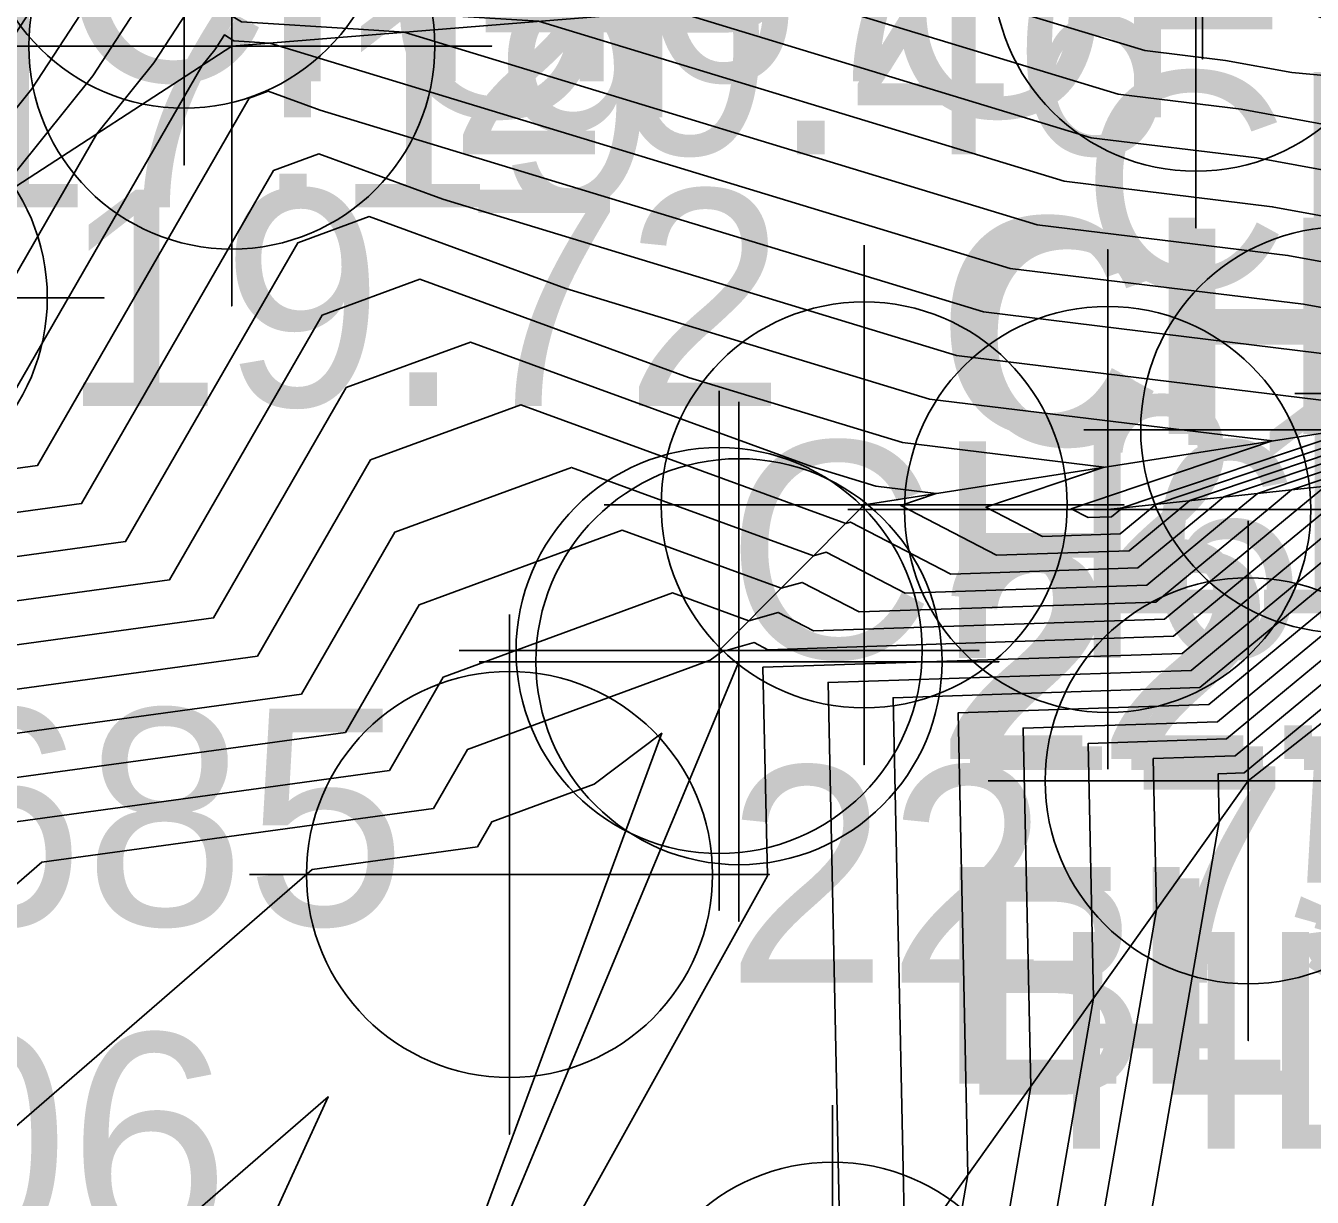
# Model space of a CAD drawing. Extents: x 2531902 to 2533249, y 715219 to 716099.
# Drawn here: x 2532832.39 to 2532847.24, y 715616.06 to 715629.59 of the extents above; entities that cross this region are included whole.
import ezdxf

# ---------------------------------------------------------------- set-up
doc = ezdxf.new("R2010")
doc.units = 0
for name, color, linetype in [('DTM Contours Major', 7, 'Continuous'), ('DTM Contours Minor', 7, 'Continuous'), ('Exist DTM Breakline', 7, 'Continuous'), ('Exist DTM Breakline Cogo Comment', 7, 'Continuous'), ('Exist DTM Breakline Cogo Elevation', 7, 'Continuous'), ('Exist DTM Breakline Cogo Number', 7, 'Continuous'), ('Exist DTM Breakline Cogo Point CELL', 7, 'Continuous'), ('Exist DTM Drainline', 7, 'Continuous'), ('Exist DTM Regular Point CELL', 7, 'Continuous'), ('Exist DTM Regular Point Cogo Elevation', 7, 'Continuous'), ('Exist DTM Regular Point Cogo Number', 7, 'Continuous'), ('Exist DTM Spot Elevation Cogo Comment', 7, 'Continuous'), ('Exist Structure Major Bridge WW', 7, 'Continuous'), ('Exist Structure Major Bridge WW Cogo Point CELL', 7, 'Continuous')]:
    doc.layers.add(name, color=color, linetype=linetype)

msp = doc.modelspace()

# ---------------------------------------------------------------- linework, layer by layer
at = {"layer": 'DTM Contours Major'}
for points in [[(2532800.195, 715616.299), (2532801.367, 715617.066), (2532806.16, 715619.245), (2532826.233, 715624.435), (2532827.118, 715624.988), (2532830.265, 715625.734), (2532831.006, 715625.836), (2532831.995, 715627.553), (2532833.167, 715629.015), (2532834.073, 715630.406), (2532834.969, 715629.856), (2532837.376, 715629.703), (2532838.311, 715629.643), (2532844.38, 715627.796), (2532846.782, 715627.502), (2532848.762, 715627.14), (2532851.528, 715626.884), (2532852.528, 715624.384), (2532852.557, 715624.369), (2532852.562, 715624.367), (2532852.677, 715624.314), (2532852.677, 715624.314), (2532853.484, 715623.945)], [(2532830.146, 715623.168), (2532833.545, 715623.635), (2532835.533, 715627.085), (2532836.358, 715627.388), (2532838.626, 715626.559), (2532842.826, 715625.281), (2532846.781, 715624.798), (2532844.461, 715624.015), (2532844.656, 715623.914), (2532844.926, 715623.923), (2532845.029, 715624.008), (2532845.049, 715624.025), (2532847.7, 715624.92)], [(2532824.314, 715580.125), (2532834.07, 715595.172), (2532841.514, 715607.495), (2532844.555, 715611.109), (2532846.17, 715620.405), (2532846.159, 715620.955), (2532846.457, 715620.965), (2532850.176, 715624.041), (2532850.913, 715624.653), (2532850.98, 715624.675), (2532849.992, 715625.336), (2532850.048, 715625.348), (2532850.086, 715625.329), (2532852.587, 715624.088), (2532852.588, 715624.087), (2532852.878, 715623.954), (2532852.897, 715623.945), (2532854.021, 715623.428), (2532855.831, 715622.595), (2532855.939, 715622.546), (2532862.696, 715619.436), (2532862.783, 715619.396), (2532862.803, 715619.387)], [(2532842.071, 715613.359), (2532842.241, 715613.561), (2532842.544, 715615.305), (2532842.405, 715621.833), (2532845.947, 715621.951), (2532848.46, 715624.03), (2532848.959, 715624.443), (2532849.887, 715624.757), (2532849.219, 715625.203), (2532850.109, 715625.394), (2532850.703, 715625.089), (2532852.58, 715624.158), (2532852.61, 715624.144), (2532852.828, 715624.044), (2532853.17, 715623.887), (2532854.014, 715623.499), (2532855.374, 715622.873), (2532857.389, 715621.951), (2532862.496, 715619.601), (2532864.481, 715618.693), (2532869.563, 715616.354)], [(2532800, 715606.901), (2532802.341, 715605.542), (2532806.1, 715607.317), (2532808.904, 715610.092), (2532809.451, 715610.45), (2532823.372, 715616.778), (2532823.948, 715616.927), (2532829.697, 715620.524), (2532830.028, 715620.603), (2532836.084, 715621.433), (2532836.933, 715622.907), (2532839.276, 715623.768), (2532841.113, 715623.097), (2532841.357, 715623.165), (2532842.015, 715622.823), (2532845.436, 715622.937), (2532846.745, 715624.019), (2532847.004, 715624.234), (2532848.214, 715624.643)]]:
    msp.add_lwpolyline(points, dxfattribs=at)
at = {"layer": 'DTM Contours Minor'}
for points in [[(2532831.057, 715628.565), (2532833.154, 715631.786), (2532835.228, 715630.513), (2532840.8, 715630.157), (2532842.965, 715630.019), (2532845.312, 715629.305), (2532846.242, 715629.191), (2532847.008, 715629.051), (2532849.54, 715628.816), (2532850.776, 715628.527), (2532852.499, 715628.123), (2532852.774, 715627.857), (2532853.696, 715626.962), (2532853.99, 715626.835), (2532867.996, 715621.162)], [(2532831.761, 715628.715), (2532833.46, 715631.326), (2532835.142, 715630.294), (2532839.659, 715630.006), (2532841.414, 715629.894), (2532845.002, 715628.802), (2532846.422, 715628.628), (2532847.593, 715628.414), (2532851.462, 715628.055), (2532851.838, 715627.967), (2532852.361, 715627.845), (2532852.444, 715627.764), (2532852.804, 715627.415), (2532853.366, 715626.183), (2532853.397, 715626.167), (2532853.765, 715625.979), (2532856.386, 715624.644), (2532860.703, 715623.784), (2532870.453, 715619.835)], [(2532830.778, 715626.762), (2532832.464, 715628.865), (2532833.767, 715630.866), (2532835.055, 715630.075), (2532838.518, 715629.854), (2532839.862, 715629.768), (2532844.691, 715628.299), (2532846.602, 715628.065), (2532848.178, 715627.777), (2532852.022, 715627.421), (2532852.397, 715626.483), (2532852.956, 715625.257), (2532853.029, 715625.22), (2532853.885, 715624.783), (2532859.981, 715621.677), (2532870.023, 715619.676)], [(2532831.514, 715625.396), (2532833.212, 715628.343), (2532833.871, 715629.165), (2532834.379, 715629.946), (2532834.883, 715629.637), (2532836.235, 715629.551), (2532836.76, 715629.517), (2532844.069, 715627.293), (2532846.962, 715626.939), (2532849.347, 715626.503), (2532851.033, 715626.346), (2532851.643, 715624.822), (2532852.433, 715624.417), (2532852.563, 715624.353), (2532852.672, 715624.303), (2532852.687, 715624.296), (2532853.932, 715623.726), (2532853.994, 715623.698), (2532854.094, 715623.652), (2532861.451, 715620.286), (2532861.936, 715620.063), (2532869.236, 715616.723)], [(2532832.022, 715624.956), (2532834.429, 715629.134), (2532834.574, 715629.314), (2532834.686, 715629.486), (2532834.796, 715629.418), (2532835.093, 715629.399), (2532835.209, 715629.392), (2532843.758, 715626.79), (2532847.143, 715626.376), (2532849.932, 715625.866), (2532850.539, 715625.809), (2532850.759, 715625.261), (2532852.31, 715624.465), (2532852.564, 715624.339), (2532852.668, 715624.291), (2532852.697, 715624.278), (2532853.878, 715623.738), (2532853.996, 715623.684), (2532854.185, 715623.596), (2532861.16, 715620.405), (2532861.976, 715620.03), (2532868.897, 715616.864)], [(2532830.194, 715624.195), (2532832.53, 715624.515), (2532834.973, 715628.756), (2532835.191, 715628.836), (2532835.791, 715628.617), (2532843.448, 715626.287), (2532847.323, 715625.813), (2532849.684, 715625.381), (2532850.256, 715625.503), (2532852.186, 715624.513), (2532852.565, 715624.325), (2532852.663, 715624.28), (2532852.707, 715624.26), (2532853.823, 715623.749), (2532853.997, 715623.669), (2532854.277, 715623.541), (2532860.87, 715620.524), (2532862.016, 715619.997), (2532868.557, 715617.004)], [(2532830.17, 715623.682), (2532833.037, 715624.075), (2532835.253, 715627.921), (2532835.775, 715628.112), (2532837.208, 715627.588), (2532843.137, 715625.784), (2532847.503, 715625.251), (2532848.365, 715625.093), (2532850.244, 715625.494), (2532852.063, 715624.561), (2532852.567, 715624.311), (2532852.659, 715624.269), (2532852.717, 715624.242), (2532853.769, 715623.761), (2532853.998, 715623.655), (2532854.368, 715623.485), (2532860.58, 715620.643), (2532862.056, 715619.964), (2532868.217, 715617.145)], [(2532830.123, 715622.655), (2532834.053, 715623.194), (2532835.813, 715626.25), (2532836.942, 715626.664), (2532840.044, 715625.53), (2532842.515, 715624.778), (2532844.842, 715624.494), (2532843.477, 715624.033), (2532844.128, 715623.696), (2532845.028, 715623.726), (2532845.372, 715624.01), (2532845.44, 715624.067), (2532847.918, 715624.904)], [(2532830.099, 715622.142), (2532834.561, 715622.754), (2532836.093, 715625.414), (2532837.526, 715625.94), (2532841.462, 715624.501), (2532842.204, 715624.275), (2532842.903, 715624.19), (2532842.493, 715624.051), (2532843.6, 715623.478), (2532845.13, 715623.528), (2532845.715, 715624.012), (2532845.831, 715624.109), (2532848.137, 715624.887)], [(2532829.523, 715597.363), (2532833.979, 715605.508), (2532841.403, 715613.606), (2532841.778, 715614.051), (2532841.818, 715614.285), (2532841.654, 715622.009), (2532845.844, 715622.148), (2532848.117, 715624.028), (2532848.568, 715624.402), (2532849.668, 715624.773), (2532849.064, 715625.177), (2532850.121, 715625.403), (2532850.827, 715625.041), (2532852.579, 715624.172), (2532852.615, 715624.155), (2532852.817, 715624.062), (2532853.224, 715623.876), (2532854.013, 715623.513), (2532855.282, 715622.929), (2532857.679, 715621.832), (2532862.456, 715619.634), (2532864.821, 715618.552), (2532869.581, 715616.361)], [(2532830.004, 715620.089), (2532836.592, 715620.993), (2532837.213, 715622.072), (2532839.86, 715623.044), (2532840.741, 715622.722), (2532841.079, 715622.817), (2532841.487, 715622.605), (2532845.538, 715622.74), (2532847.088, 715624.021), (2532847.395, 715624.276), (2532849.012, 715624.822), (2532848.6, 715625.097), (2532850.158, 715625.43), (2532851.198, 715624.897), (2532852.575, 715624.213), (2532852.628, 715624.189), (2532852.787, 715624.116), (2532853.388, 715623.841), (2532854.008, 715623.556), (2532855.008, 715623.096), (2532858.55, 715621.476), (2532862.336, 715619.733), (2532865.84, 715618.13), (2532869.638, 715616.382)], [(2532830.052, 715621.116), (2532835.576, 715621.874), (2532836.653, 715623.743), (2532838.693, 715624.492), (2532841.486, 715623.471), (2532841.634, 715623.513), (2532842.543, 715623.041), (2532845.334, 715623.134), (2532846.401, 715624.017), (2532846.613, 715624.192), (2532848.574, 715624.855), (2532848.291, 715625.044), (2532850.183, 715625.448), (2532851.445, 715624.801), (2532852.573, 715624.241), (2532852.637, 715624.212), (2532852.767, 715624.152), (2532853.497, 715623.818), (2532854.006, 715623.584), (2532854.825, 715623.207), (2532859.13, 715621.238), (2532862.256, 715619.799), (2532866.519, 715617.849), (2532869.676, 715616.396)], [(2532830.075, 715621.629), (2532835.068, 715622.314), (2532836.373, 715624.578), (2532838.109, 715625.216), (2532841.858, 715623.846), (2532841.912, 715623.861), (2532843.072, 715623.259), (2532845.232, 715623.331), (2532846.058, 715624.015), (2532846.222, 715624.151), (2532848.356, 715624.871), (2532848.136, 715625.018), (2532850.195, 715625.458), (2532851.568, 715624.753), (2532852.572, 715624.255), (2532852.641, 715624.223), (2532852.757, 715624.17), (2532853.551, 715623.807), (2532854.004, 715623.598), (2532854.734, 715623.263), (2532859.42, 715621.119), (2532862.216, 715619.832), (2532866.859, 715617.708), (2532869.695, 715616.403)], [(2532831.038, 715598.052), (2532833.462, 715602.482), (2532837.5, 715606.887), (2532842.704, 715613.07), (2532843.269, 715616.325), (2532843.156, 715621.657), (2532846.049, 715621.754), (2532848.804, 715624.032), (2532849.35, 715624.485), (2532850.105, 715624.74), (2532849.373, 715625.23), (2532850.097, 715625.385), (2532850.58, 715625.137), (2532852.582, 715624.144), (2532852.606, 715624.133), (2532852.838, 715624.026), (2532853.115, 715623.899), (2532854.016, 715623.485), (2532855.465, 715622.818), (2532857.099, 715622.07), (2532862.536, 715619.568), (2532864.142, 715618.833), (2532869.544, 715616.347)], [(2532833.203, 715600.969), (2532835.548, 715603.527), (2532843.166, 715612.58), (2532843.994, 715617.345), (2532843.906, 715621.482), (2532846.151, 715621.556), (2532849.147, 715624.034), (2532849.741, 715624.527), (2532850.324, 715624.724), (2532849.528, 715625.257), (2532850.085, 715625.375), (2532850.456, 715625.185), (2532852.583, 715624.13), (2532852.602, 715624.121), (2532852.848, 715624.008), (2532853.061, 715623.911), (2532854.017, 715623.47), (2532855.557, 715622.762), (2532856.809, 715622.189), (2532862.576, 715619.535), (2532863.802, 715618.974), (2532869.525, 715616.341)], [(2532833.311, 715597.464), (2532836.146, 715602.157), (2532844.092, 715611.599), (2532845.445, 715619.385), (2532845.408, 715621.13), (2532846.355, 715621.162), (2532849.833, 715624.039), (2532850.522, 715624.611), (2532850.761, 715624.691), (2532849.837, 715625.31), (2532850.06, 715625.357), (2532850.209, 715625.281), (2532852.585, 715624.102), (2532852.593, 715624.099), (2532852.868, 715623.972), (2532852.952, 715623.934), (2532854.02, 715623.442), (2532855.739, 715622.651), (2532856.229, 715622.427), (2532862.656, 715619.469), (2532863.123, 715619.255), (2532869.487, 715616.327)], [(2532833.596, 715600.167), (2532843.629, 715612.09), (2532844.72, 715618.365), (2532844.657, 715621.306), (2532846.253, 715621.359), (2532849.49, 715624.036), (2532850.131, 715624.569), (2532850.543, 715624.708), (2532849.682, 715625.283), (2532850.072, 715625.366), (2532850.333, 715625.233), (2532852.584, 715624.116), (2532852.597, 715624.11), (2532852.858, 715623.99), (2532853.006, 715623.922), (2532854.018, 715623.456), (2532855.648, 715622.706), (2532856.519, 715622.308), (2532862.616, 715619.502), (2532863.463, 715619.115), (2532869.506, 715616.334)], [(2532830, 715614.912), (2532835.701, 715619.851), (2532837.607, 715620.113), (2532837.773, 715620.401), (2532838.953, 715620.834), (2532839.735, 715621.423), (2532835.487, 715609.933), (2532840.954, 715619.778), (2532840.903, 715622.184), (2532845.742, 715622.345), (2532847.774, 715624.026)], [(2532830, 715617.698), (2532832.579, 715619.933), (2532837.099, 715620.553), (2532837.493, 715621.236), (2532840.292, 715622.265), (2532840.423, 715622.363), (2532840.801, 715622.469), (2532840.959, 715622.387), (2532845.64, 715622.542), (2532847.431, 715624.023)], [(2532828.955, 715611.145), (2532830, 715612.125), (2532835.886, 715617.224), (2532831.923, 715608.577), (2532826.588, 715606.588), (2532827.956, 715610), (2532828.955, 715611.145)]]:
    msp.add_lwpolyline(points, dxfattribs=at)
at = {"layer": 'Exist DTM Breakline'}
for points in [[(2532713.668, 715632.91), (2532738.883, 715624.395), (2532759.246, 715620.539), (2532773.868, 715619.638), (2532797.122, 715620.541), (2532830.298, 715626.45), (2532834.772, 715629.357), (2532845.901, 715630.257), (2532852.301, 715627.724), (2532853.675, 715626.881), (2532873.942, 715617.949), (2532888.735, 715612.988), (2532909.367, 715604.653), (2532924.285, 715597.984), (2532944.343, 715591.433), (2532962.6, 715582.573), (2532991.856, 715569.195), (2533016.156, 715554.384)], [(2532852.562, 715624.367), (2532850.261, 715625.507), (2532847.607, 715624.927), (2532842.071, 715624.059), (2532840.397, 715622.377)], [(2532850.523, 715624.043), (2532846.504, 715620.874), (2532841.706, 715614.127), (2532832.845, 715598.874), (2532822.333, 715575.771), (2532815.557, 715555.383), (2532805.828, 715528.954), (2532795.014, 715502.43), (2532778.718, 715468.977), (2532762.354, 715433.263), (2532743.219, 715394.959), (2532734.198, 715371.89), (2532718.026, 715339.994), (2532703.206, 715306.913)]]:
    msp.add_lwpolyline(points, dxfattribs=at)
at = {"layer": 'Exist DTM Breakline Cogo Point CELL'}
for points in [[(2532845.975, 715635.207), (2532845.975, 715629.207), (2532845.975, 715632.207), (2532848.975, 715632.207), (2532842.975, 715632.207)], [(2532834.22, 715633.983), (2532834.22, 715627.983), (2532834.22, 715630.983), (2532837.22, 715630.983), (2532831.22, 715630.983)], [(2532845.901, 715633.257), (2532845.901, 715627.257), (2532845.901, 715630.257), (2532848.901, 715630.257), (2532842.901, 715630.257)], [(2532834.772, 715632.357), (2532834.772, 715626.357), (2532834.772, 715629.357), (2532837.772, 715629.357), (2532831.772, 715629.357)], [(2532830.298, 715629.45), (2532830.298, 715623.45), (2532830.298, 715626.45), (2532833.298, 715626.45), (2532827.298, 715626.45)], [(2532847.607, 715627.927), (2532847.607, 715621.927), (2532847.607, 715624.927), (2532850.607, 715624.927), (2532844.607, 715624.927)], [(2532842.071, 715627.059), (2532842.071, 715621.059), (2532842.071, 715624.059), (2532845.071, 715624.059), (2532839.071, 715624.059)], [(2532840.397, 715625.377), (2532840.397, 715619.377), (2532840.397, 715622.377), (2532843.397, 715622.377), (2532837.397, 715622.377)], [(2532840.626, 715625.249), (2532840.626, 715619.249), (2532840.626, 715622.249), (2532843.626, 715622.249), (2532837.626, 715622.249)], [(2532846.504, 715623.874), (2532846.504, 715617.874), (2532846.504, 715620.874), (2532849.504, 715620.874), (2532843.504, 715620.874)], [(2532841.706, 715617.127), (2532841.706, 715611.127), (2532841.706, 715614.127), (2532844.706, 715614.127), (2532838.706, 715614.127)]]:
    msp.add_lwpolyline(points, dxfattribs=at)
for centre in [(2532834.22, 715630.983), (2532845.901, 715630.257), (2532834.772, 715629.357), (2532830.298, 715626.45), (2532847.607, 715624.927), (2532842.071, 715624.059), (2532840.397, 715622.377), (2532840.626, 715622.249), (2532846.504, 715620.874), (2532841.706, 715614.127)]:
    msp.add_circle(centre, 2.344, dxfattribs=at)
at = {"layer": 'Exist DTM Drainline'}
msp.add_lwpolyline([(2532840.626, 715622.249), (2532834.214, 715606.883), (2532823.996, 715594.85), (2532817.907, 715584.639), (2532816.632, 715572.085), (2532808.971, 715548.025), (2532795.108, 715512.754), (2532774.804, 715467.828), (2532771.712, 715461.016)], dxfattribs=at)
at = {"layer": 'Exist DTM Regular Point CELL'}
msp.add_lwpolyline([(2532837.977, 715622.792), (2532837.977, 715616.792), (2532837.977, 715619.792), (2532840.977, 715619.792), (2532834.977, 715619.792)], dxfattribs=at)
msp.add_circle((2532837.977, 715619.792), 2.344, dxfattribs=at)
at = {"layer": 'Exist Structure Major Bridge WW'}
msp.add_line((2532851.064, 715624.669), (2532844.882, 715624.007), dxfattribs=at)
at = {"layer": 'Exist Structure Major Bridge WW Cogo Point CELL'}
for points in [[(2532847.044, 715625.345), (2532853.044, 715625.345), (2532850.044, 715625.345), (2532850.044, 715628.345), (2532850.044, 715622.345)], [(2532841.882, 715624.007), (2532847.882, 715624.007), (2532844.882, 715624.007), (2532844.882, 715627.007), (2532844.882, 715621.007)]]:
    msp.add_lwpolyline(points, dxfattribs=at)
msp.add_circle((2532844.882, 715624.007), 2.344, dxfattribs=at)

# ---------------------------------------------------------------- texts
at = {"layer": 'Exist DTM Breakline Cogo Comment'}
for s, p in [('EL*4005B', (2532842.897, 715617.377)), ('BL*4005', (2532843.126, 715617.249))]:
    msp.add_text(s, height=2.5, dxfattribs=at).set_placement(p)
at = {"layer": 'Exist DTM Breakline Cogo Elevation'}
for s, p in [('20.46', (2532837.272, 715628.107)), ('17.19', (2532831.295, 715627.494)), ('19.72', (2532832.798, 715625.2)), ('21.49', (2532844.571, 715622.809)), ('22.38', (2532842.897, 715621.127)), ('22.53', (2532843.126, 715620.999))]:
    msp.add_text(s, height=2.5, dxfattribs=at).set_placement(p)
at = {"layer": 'Exist DTM Breakline Cogo Number'}
for s, p in [('CH467', (2532832.798, 715628.95)), ('CH479', (2532844.571, 715626.559)), ('CH480', (2532842.897, 715624.877)), ('CH337', (2532843.126, 715624.749)), ('HL180', (2532844.206, 715616.627))]:
    msp.add_text(s, height=2.5, dxfattribs=at).set_placement(p)
at = {"layer": 'Exist DTM Regular Point Cogo Elevation'}
for s, p in [('22.75', (2532840.477, 715618.542)), ('22.06', (2532826.381, 715615.455))]:
    msp.add_text(s, height=2.5, dxfattribs=at).set_placement(p)
at = {"layer": 'Exist DTM Regular Point Cogo Number'}
for s, p in [('CH686', (2532840.477, 715622.292)), ('CH685', (2532826.381, 715619.205))]:
    msp.add_text(s, height=2.5, dxfattribs=at).set_placement(p)
at = {"layer": 'Exist DTM Spot Elevation Cogo Comment'}
msp.add_text("TOP OF WATER EL: 18.65' @ 11:22 AM, 12-6-18", height=2.5, dxfattribs=at).set_placement((2532834.511, 715628.536))

doc.saveas('drawing.dxf')
